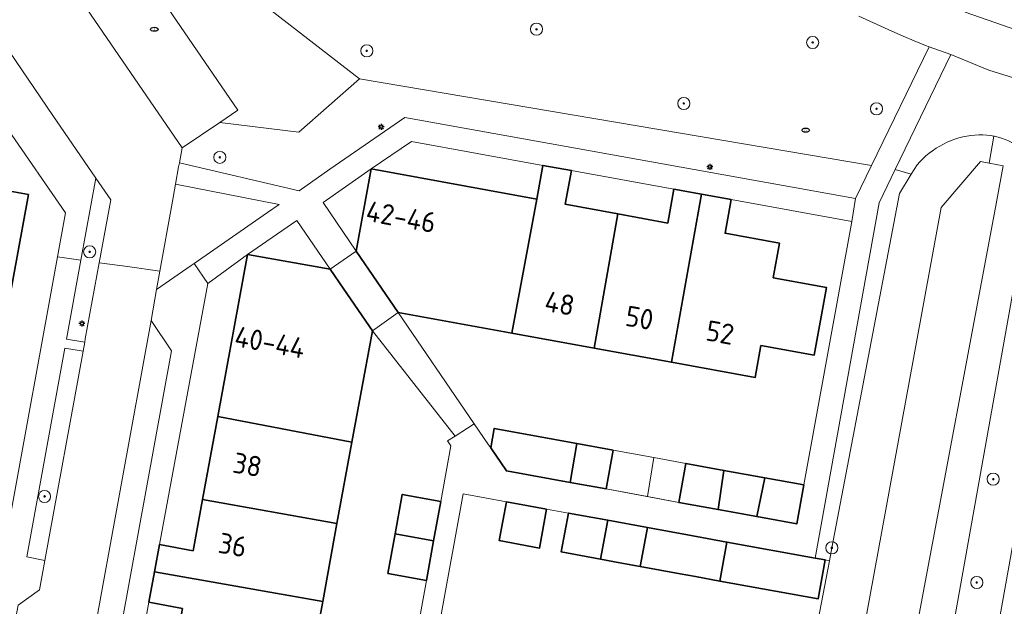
# Model space of a CAD drawing. Header units: metres. Extents: x 152610 to 160096, y 456114 to 462495.
# Tile 465 of 656: x 158167 to 158232, y 460046 to 460084. Entities that reach past the tile are written whole.
import ezdxf
from ezdxf.enums import TextEntityAlignment as Align

# ---------------------------------------------------------------- set-up
doc = ezdxf.new("R2010")
doc.units = ezdxf.units.M
doc.header["$LTSCALE"] = 0.5
doc.layers.get('0').update_dxf_attribs({"linetype": 'CONTINUOUS'})
for name, color, linetype, lineweight in [('B-PV-GR-BEPLANTING_CULTUUR_BOSPLANTSOEN-GV', 251, 'CONTINUOUS', 18), ('B-PV-GR-BEPLANTING_CULTUUR_HEESTERS-GV', 251, 'CONTINUOUS', 18), ('B-PV-GR-BOOM-S', 251, 'CONTINUOUS', 25), ('B-PV-GR-HAAG-GV', 251, 'CONTINUOUS', 13), ('B-PV-IE-MEUBILAIR-S', 251, 'CONTINUOUS', 25), ('B-PV-IE-TERREINAFSCHEIDING_KUNSTMATIG_HEKWERK-G', 251, 'IE-TERREINAFSCHEIDING_KUNSTMATIG-SO', 18), ('B-PV-OG-BEBOUWING-GV', 6, 'CONTINUOUS', 35), ('B-PV-OG-BEBOUWING-T18', 1, 'CONTINUOUS', 18), ('B-PV-OG-BEBOUWING_OVERBOUWING-GV', 251, 'CONTINUOUS', 18), ('B-PV-OG-TERREIN_BEGROEID-GV', 251, 'CONTINUOUS', 18), ('B-PV-OG-TERREIN_OEVER-GV', 251, 'CONTINUOUS', 18), ('B-PV-OG-WATER_SLOOT-GV', 251, 'CONTINUOUS', 18), ('B-PV-VH-GESLOTENVERHARDING_ASFALT-GV', 251, 'CONTINUOUS', 18), ('B-PV-VH-ONVERHARD_ZAND-GV', 251, 'CONTINUOUS', 18), ('B-PV-VH-OPENVERHARDING_BETONSTRAATSTEEN-GV', 251, 'CONTINUOUS', 18), ('B-PV-VH-OPENVERHARDING_TEGEL-GV', 251, 'CONTINUOUS', 18)]:
    doc.layers.add(name, color=color, linetype=linetype, lineweight=lineweight)
doc.styles.add('NLCS-ISO', font='NLCS-ISO.ttf')
doc.styles.add('NLCS-ISO-M750-T18', font='NLCS-ISO.ttf', dxfattribs={"height": 1.35})
doc.linetypes.add('IE-TERREINAFSCHEIDING_KUNSTMATIG-SO', pattern='A,4,[82,NLCS.SHX,S=0.75,R=90,X=0,Y=0],4,-2', length=10)

# ---------------------------------------------------------------- blocks, each defined once
blk = doc.blocks.new('SIE-MEUBILAIR_PAAL_LICHTMAST-SO')
for points in [[(-0.62, 0), (-1, 0)], [(-0.71, 0.71), (-0.44, 0.44)], [(0, 1), (0, 0.62)], [(0.44, 0.44), (0.71, 0.71)], [(1, 0), (0.62, 0)], [(-0.71, -0.71), (-0.44, -0.44)], [(0, -0.62), (0, -1)], [(0.44, -0.44), (0.71, -0.71)]]:
    blk.add_lwpolyline(points)
blk.add_circle((0, 0), 0.5)
blk = doc.blocks.new('SIE-MEUBILAIR_PUT_RIOOLPUT-SO')
blk.add_ellipse((0, 0), major_axis=(1.25, 0), ratio=0.54)
at = {"style": 'NLCS-ISO'}
blk.add_text('ri', height=0.75, dxfattribs=at).set_placement((-0.04, 0.07), align=Align.MIDDLE_CENTER)
blk = doc.blocks.new('SGR-BOOM_GBKN-SO')
at = {"linetype": 'ByBlock', "lineweight": 18}
h = blk.add_hatch(color=0, dxfattribs=at)
h.dxf.hatch_style = 1
edge = h.paths.add_edge_path()
edge.add_arc((0, 0), 0.25, 0, 360)
at = {"color": 0, "linetype": 'ByBlock', "lineweight": 18}
for radius in [2, 0.25]:
    blk.add_circle((0, 0), radius, dxfattribs=at)
at = {"color": 0, "linetype": 'ByBlock', "lineweight": 18, "style": 'NLCS-ISO'}
blk.add_attdef('SOORT', (2.5, 0), '', height=1.5, dxfattribs=at)

msp = doc.modelspace()

# ---------------------------------------------------------------- linework, layer by layer
at = {"layer": 'B-PV-GR-BEPLANTING_CULTUUR_BOSPLANTSOEN-GV', "flags": 128}
msp.add_lwpolyline([(158189.73, 460080.31), (158177.166, 460090.036), (158174.66, 460088.53), (158181.71, 460078.23), (158180.521, 460077.431), (158185.719, 460076.793)], close=True, dxfattribs=at)
at = {"layer": 'B-PV-GR-BEPLANTING_CULTUUR_HEESTERS-GV', "flags": 128}
msp.add_lwpolyline([(158187.79, 460067.75), (158185.58, 460070.96), (158182.34, 460068.72)], close=True, dxfattribs=at)
at = {"layer": 'B-PV-GR-HAAG-GV', "flags": 128}
for points in [[(158223.473, 460074.58), (158189.73, 460080.31), (158185.719, 460076.793), (158180.521, 460077.431), (158178.02, 460075.75), (158177.845, 460074.777), (158185.736, 460072.929), (158187.767, 460074.338), (158192.7, 460077.76), (158222.42, 460072.42)], [(158173.32, 460072.32), (158172.34, 460073.76), (158171.356, 460068.349), (158170.41, 460063.15), (158171.61, 460062.94), (158171.64, 460063.16), (158172.561, 460068.182)], [(158184.419, 460072.015), (158177.591, 460073.364), (158177.365, 460072.109), (158176.559, 460067.629), (158176.34, 460066.41), (158178.617, 460067.99), (158178.829, 460068.137), (158183.654, 460071.484)], [(158171.504, 460062.351), (158170.3, 460062.55), (158167.79, 460048.79), (158168.984, 460048.566)]]:
    msp.add_lwpolyline(points, close=True, dxfattribs=at)
at = {"layer": 'B-PV-IE-TERREINAFSCHEIDING_KUNSTMATIG_HEKWERK-G', "flags": 128}
msp.add_lwpolyline([(158218.19, 460049), (158219.754, 460048.718), (158223.98, 460072.14)], dxfattribs=at)
at = {"layer": 'B-PV-OG-BEBOUWING-GV', "flags": 128}
for points in [[(158161.43, 460082.03), (158153.93, 460083.404), (158152.246, 460074.121), (158156.94, 460073.26), (158158.12, 460071.58), (158157.263, 460066.975), (158166.528, 460065.241), (158167.89, 460072.67), (158165.94, 460073.04), (158164.32, 460075.37), (158166.575, 460076.912), (158164.95, 460079.28), (158164.789, 460079.168), (158162.7, 460077.72), (158161.992, 460078.744), (158161.08, 460080.06)], [(158201.409, 460072.377), (158190.5, 460074.37), (158189.51, 460068.94), (158192.28, 460064.9), (158199.772, 460063.537)], [(158206.76, 460071.399), (158203.283, 460072.034), (158203.69, 460074.259), (158201.815, 460074.6), (158201.409, 460072.377), (158199.772, 460063.537), (158205.182, 460062.553)], [(158212.267, 460072.697), (158210.44, 460073.03), (158210.04, 460070.8), (158206.76, 460071.399), (158205.182, 460062.553), (158210.287, 460061.625)], [(158214.23, 460072.34), (158212.267, 460072.697), (158210.287, 460061.625), (158215.81, 460060.62), (158216.19, 460062.72), (158219.7, 460062.1), (158220.51, 460066.56), (158217, 460067.19), (158217.42, 460069.47), (158213.82, 460070.12)], [(158187.79, 460067.75), (158182.34, 460068.72), (158180.379, 460058.056), (158189.224, 460056.365), (158190.57, 460063.7), (158188.689, 460066.44)], [(158189.224, 460056.365), (158180.379, 460058.056), (158179.372, 460052.583), (158188.238, 460050.991)], [(158204.061, 460056.264), (158198.608, 460057.258), (158198.372, 460055.982), (158199.41, 460054.46), (158203.604, 460053.703)], [(158206.44, 460055.83), (158204.061, 460056.264), (158203.604, 460053.703), (158205.98, 460053.27)], [(158213.752, 460054.493), (158211.24, 460054.95), (158210.77, 460052.39), (158213.365, 460051.916)], [(158216.439, 460054.006), (158213.752, 460054.493), (158213.365, 460051.916), (158215.913, 460051.451)], [(158219.01, 460053.54), (158216.439, 460054.006), (158215.913, 460051.451), (158218.55, 460050.97)], [(158195.08, 460052.44), (158192.54, 460052.91), (158192.065, 460050.304), (158194.607, 460049.847)], [(158188.238, 460050.991), (158179.372, 460052.583), (158178.75, 460049.2), (158176.54, 460049.61), (158176.208, 460047.811), (158187.296, 460045.859)], [(158202.06, 460051.94), (158199.41, 460052.42), (158198.93, 460049.87), (158201.59, 460049.38)], [(158206.087, 460051.206), (158203.49, 460051.68), (158203.02, 460049.12), (158205.62, 460048.645)], [(158208.7, 460050.73), (158206.087, 460051.206), (158205.62, 460048.645), (158206.889, 460048.412), (158208.22, 460048.17)], [(158211.35, 460050.25), (158208.7, 460050.73), (158208.22, 460048.17), (158210.87, 460047.68), (158211.882, 460047.495), (158213.48, 460047.205), (158213.946, 460049.773)], [(158194.607, 460049.847), (158192.065, 460050.304), (158191.59, 460047.7), (158194.13, 460047.23)], [(158213.946, 460049.773), (158213.48, 460047.205), (158219.968, 460046.031), (158220.43, 460048.596), (158219.754, 460048.718)], [(158187.296, 460045.859), (158176.208, 460047.811), (158175.84, 460045.82), (158178.05, 460045.39), (158177.36, 460041.76), (158177.853, 460041.674), (158177.518, 460039.749), (158185.422, 460038.312), (158185.767, 460040.296), (158186.26, 460040.21)]]:
    msp.add_lwpolyline(points, close=True, dxfattribs=at)
at = {"layer": 'B-PV-OG-BEBOUWING_OVERBOUWING-GV', "flags": 128}
for points in [[(158192.28, 460064.9), (158189.51, 460068.94), (158187.79, 460067.75), (158188.689, 460066.44), (158190.57, 460063.7)], [(158208.717, 460052.767), (158209.126, 460055.338), (158206.44, 460055.83), (158205.98, 460053.27)], [(158211.24, 460054.95), (158209.126, 460055.338), (158208.717, 460052.767), (158210.77, 460052.39)]]:
    msp.add_lwpolyline(points, close=True, dxfattribs=at)
at = {"layer": 'B-PV-OG-TERREIN_BEGROEID-GV', "flags": 128}
for points in [[(158177.166, 460090.036), (158189.73, 460080.31), (158223.473, 460074.58), (158227.29, 460082.41), (158227.039, 460082.51), (158226.297, 460082.813), (158225.558, 460083.124), (158224.823, 460083.441), (158224.09, 460083.766), (158223.361, 460084.098), (158222.635, 460084.438)], [(158234.39, 460079.89), (158231.207, 460080.884), (158228.7, 460081.9), (158225.034, 460074.32), (158226.097, 460074.009), (158226.486, 460074.64), (158226.67, 460074.843), (158226.865, 460075.038), (158227.069, 460075.225), (158227.283, 460075.402), (158227.505, 460075.568), (158227.736, 460075.724), (158227.973, 460075.869), (158228.217, 460076.002), (158228.466, 460076.122), (158228.72, 460076.231), (158228.978, 460076.326), (158229.238, 460076.408), (158229.501, 460076.477), (158229.766, 460076.532), (158230.03, 460076.573), (158230.294, 460076.6), (158230.557, 460076.613), (158230.818, 460076.612), (158231.075, 460076.597), (158231.329, 460076.567), (158231.546, 460076.53), (158231.578, 460076.524), (158231.821, 460076.467), (158232.058, 460076.396), (158232.287, 460076.311)], [(158234.252, 460074.353), (158220.969, 460000.016)], [(158223.926, 460000), (158237.136, 460073.931)]]:
    msp.add_lwpolyline(points, dxfattribs=at)
for points in [[(158237.19, 460084.43), (158230.716, 460087.241), (158229.66, 460084.696), (158232.621, 460083.657), (158235.617, 460082.721), (158239.378, 460081.789), (158240.2, 460083.172)], [(158226.097, 460074.009), (158225.034, 460074.32), (158223.98, 460072.14), (158219.754, 460048.718), (158220.43, 460048.596), (158220.698, 460048.541), (158220.86, 460049.39), (158225.32, 460072.75)]]:
    msp.add_lwpolyline(points, close=True, dxfattribs=at)
at = {"layer": 'B-PV-OG-TERREIN_OEVER-GV', "flags": 128}
for points in [[(158218.476, 460019.423), (158228.07, 460071.82), (158230.67, 460074.85), (158231.24, 460074.743), (158231.546, 460076.53), (158231.329, 460076.567), (158231.075, 460076.597), (158230.818, 460076.612), (158230.557, 460076.613), (158230.294, 460076.6), (158230.03, 460076.573), (158229.766, 460076.532), (158229.501, 460076.477), (158229.238, 460076.408), (158228.978, 460076.326), (158228.72, 460076.231), (158228.466, 460076.122), (158228.217, 460076.002), (158227.973, 460075.869), (158227.736, 460075.724), (158227.505, 460075.568), (158227.283, 460075.402), (158227.069, 460075.225), (158226.865, 460075.038), (158226.67, 460074.843), (158226.486, 460074.64), (158226.097, 460074.009), (158225.32, 460072.75), (158220.86, 460049.39), (158220.698, 460048.541), (158216.895, 460028.632)], [(158220.969, 460000.016), (158234.252, 460074.353), (158234.236, 460074.393), (158234.143, 460074.605), (158234.036, 460074.81), (158233.915, 460075.007), (158233.78, 460075.195), (158233.633, 460075.373), (158233.473, 460075.541), (158233.302, 460075.699), (158233.119, 460075.846), (158232.925, 460075.981), (158232.722, 460076.104), (158232.509, 460076.214), (158232.287, 460076.311), (158232.058, 460076.396), (158231.821, 460076.467), (158231.578, 460076.524), (158231.546, 460076.53), (158231.24, 460074.743), (158232.16, 460074.57), (158231.582, 460071.46), (158226.564, 460044.677)]]:
    msp.add_lwpolyline(points, dxfattribs=at)
at = {"layer": 'B-PV-OG-WATER_SLOOT-GV', "flags": 128}
msp.add_lwpolyline([(158226.564, 460044.677), (158231.582, 460071.46), (158232.16, 460074.57), (158231.24, 460074.743), (158230.67, 460074.85), (158228.07, 460071.82), (158218.476, 460019.423)], dxfattribs=at)
at = {"layer": 'B-PV-VH-GESLOTENVERHARDING_ASFALT-GV', "flags": 128}
for points in [[(158222.635, 460084.438), (158223.361, 460084.098), (158224.09, 460083.766), (158224.823, 460083.441), (158225.558, 460083.124), (158226.297, 460082.813), (158227.039, 460082.51), (158227.29, 460082.41), (158228.7, 460081.9), (158231.207, 460080.884), (158234.39, 460079.89)], [(158232.621, 460083.657), (158229.66, 460084.696)]]:
    msp.add_lwpolyline(points, dxfattribs=at)
at = {"layer": 'B-PV-VH-ONVERHARD_ZAND-GV', "flags": 128}
for points in [[(158223.473, 460074.58), (158189.73, 460080.31), (158185.719, 460076.793), (158180.521, 460077.431), (158178.02, 460075.75), (158177.845, 460074.777), (158185.736, 460072.929), (158187.767, 460074.338), (158192.7, 460077.76), (158222.42, 460072.42)], [(158173.32, 460072.32), (158172.34, 460073.76), (158171.356, 460068.349), (158170.41, 460063.15), (158171.61, 460062.94), (158171.64, 460063.16), (158172.561, 460068.182)], [(158184.419, 460072.015), (158177.591, 460073.364), (158177.365, 460072.109), (158176.559, 460067.629), (158176.34, 460066.41), (158178.617, 460067.99), (158178.829, 460068.137), (158183.654, 460071.484)], [(158171.504, 460062.351), (158170.3, 460062.55), (158167.79, 460048.79), (158168.984, 460048.566)]]:
    msp.add_lwpolyline(points, close=True, dxfattribs=at)
at = {"layer": 'B-PV-VH-OPENVERHARDING_BETONSTRAATSTEEN-GV', "flags": 128}
for points in [[(158166.25, 460082.67), (158169.51, 460077.89), (158172.34, 460073.76), (158173.32, 460072.32), (158172.561, 460068.182), (158174.415, 460067.926), (158176.559, 460067.629), (158177.365, 460072.109), (158177.591, 460073.364), (158177.796, 460074.507), (158177.845, 460074.777), (158178.02, 460075.75), (158170.97, 460086.06), (158170.29, 460087.02), (158169.54, 460087.14), (158168.05, 460087.416), (158158.57, 460089.16)], [(158164.219, 460000.309), (158168.447, 460023.359), (158167.43, 460024.84), (158167.93, 460027.66), (158171.39, 460030.27), (158172.92, 460030.03), (158173.94, 460035.5), (158172.41, 460035.75), (158170.07, 460038.81), (158170.62, 460041.9), (158172.067, 460042.924), (158175.98, 460064.37), (158176.34, 460066.41), (158176.559, 460067.629), (158174.415, 460067.926), (158172.561, 460068.182), (158171.64, 460063.16), (158171.61, 460062.94), (158171.504, 460062.351), (158168.984, 460048.566), (158168.63, 460046.62), (158167.21, 460045.61)]]:
    msp.add_lwpolyline(points, dxfattribs=at)
for points in [[(158181.71, 460078.23), (158174.66, 460088.53), (158170.97, 460086.06), (158178.02, 460075.75), (158180.521, 460077.431)], [(158177.33, 460062.37), (158175.98, 460064.37), (158172.067, 460042.924), (158174.04, 460044.32)]]:
    msp.add_lwpolyline(points, close=True, dxfattribs=at)
at = {"layer": 'B-PV-VH-OPENVERHARDING_TEGEL-GV', "flags": 128}
for points in [[(158166.575, 460076.912), (158170.333, 460071.46), (158169.808, 460068.563), (158171.356, 460068.349), (158172.34, 460073.76), (158169.51, 460077.89), (158166.25, 460082.67)], [(158194.96, 460044.14), (158196.56, 460052.94), (158199.41, 460052.42), (158202.06, 460051.94), (158203.49, 460051.68), (158206.087, 460051.206), (158208.7, 460050.73), (158211.35, 460050.25), (158213.946, 460049.773), (158219.754, 460048.718), (158223.98, 460072.14), (158225.034, 460074.32), (158228.7, 460081.9), (158227.29, 460082.41), (158223.473, 460074.58), (158222.42, 460072.42), (158222.18, 460070.89), (158219.01, 460053.54), (158218.55, 460050.97), (158215.913, 460051.451), (158213.365, 460051.916), (158210.77, 460052.39), (158205.98, 460053.27), (158203.604, 460053.703), (158199.41, 460054.46), (158198.372, 460055.982), (158198.237, 460056.181), (158197.29, 460057.57), (158196.021, 460056.755), (158195.53, 460056.44), (158195.75, 460056.12), (158195.08, 460052.44), (158194.607, 460049.847), (158194.13, 460047.23), (158193.23, 460042.27)], [(158237.136, 460073.931), (158223.926, 460000)]]:
    msp.add_lwpolyline(points, dxfattribs=at)
for points in [[(158177.845, 460074.777), (158177.796, 460074.507), (158177.591, 460073.364), (158184.419, 460072.015), (158183.654, 460071.484), (158178.829, 460068.137), (158179.72, 460066.81), (158182.34, 460068.72), (158185.58, 460070.96), (158187.79, 460067.75), (158189.51, 460068.94), (158187.32, 460072.16), (158190.5, 460074.37), (158193.14, 460076.18), (158201.815, 460074.6), (158203.69, 460074.259), (158210.44, 460073.03), (158212.267, 460072.697), (158214.23, 460072.34), (158222.18, 460070.89), (158222.42, 460072.42), (158192.7, 460077.76), (158187.767, 460074.338), (158185.736, 460072.929)], [(158162.24, 460041.15), (158163.09, 460039.94), (158166.63, 460042.34), (158167.14, 460045.16), (158167.21, 460045.61), (158168.63, 460046.62), (158168.984, 460048.566), (158167.79, 460048.79), (158170.3, 460062.55), (158171.504, 460062.351), (158171.61, 460062.94), (158170.41, 460063.15), (158171.356, 460068.349), (158169.808, 460068.563), (158166.59, 460050.81), (158165.64, 460045.58), (158165.221, 460043.228)], [(158196.021, 460056.755), (158197.29, 460057.57), (158192.28, 460064.9), (158189.51, 460068.94), (158187.79, 460067.75), (158188.689, 460066.44), (158190.57, 460063.7)], [(158179.72, 460066.81), (158178.829, 460068.137), (158178.617, 460067.99), (158176.34, 460066.41), (158175.98, 460064.37), (158177.33, 460062.37), (158174.04, 460044.32), (158172.067, 460042.924), (158170.62, 460041.9), (158170.07, 460038.81), (158172.41, 460035.75), (158173.94, 460035.5), (158174.82, 460040.24), (158175.84, 460045.82), (158176.208, 460047.811), (158176.54, 460049.61)]]:
    msp.add_lwpolyline(points, close=True, dxfattribs=at)

# ---------------------------------------------------------------- block references
at = {"layer": 'B-PV-GR-BOOM-S', "xscale": 0.2, "yscale": 0.2, "zscale": 0.2}
for p in [(158201.39, 460083.57), (158219.6, 460082.7), (158190.2, 460082.15), (158211.1, 460078.68), (158223.81, 460078.33), (158180.51, 460075.13), (158171.93, 460068.9), (158231.502, 460053.919), (158168.96, 460052.78), (158220.86, 460049.39), (158230.419, 460047.109)]:
    msp.add_blockref('SGR-BOOM_GBKN-SO', p, dxfattribs=at)
at = {"layer": 'B-PV-IE-MEUBILAIR-S', "xscale": 0.2, "yscale": 0.2, "zscale": 0.2}
for name, p in [('SIE-MEUBILAIR_PUT_RIOOLPUT-SO', (158176.19, 460083.569)), ('SIE-MEUBILAIR_PAAL_LICHTMAST-SO', (158191.145, 460077.135)), ('SIE-MEUBILAIR_PUT_RIOOLPUT-SO', (158219.137, 460076.917)), ('SIE-MEUBILAIR_PAAL_LICHTMAST-SO', (158212.825, 460074.499)), ('SIE-MEUBILAIR_PAAL_LICHTMAST-SO', (158171.423, 460064.177))]:
    msp.add_blockref(name, p, dxfattribs=at)

# ---------------------------------------------------------------- texts
at = {"layer": 'B-PV-OG-BEBOUWING-T18', "style": 'NLCS-ISO-M750-T18'}
for s, rotation, p in [('42-46', 349.7, (158192.464, 460071.207)), ('48', 349.7, (158202.924, 460065.505)), ('50', 349.7, (158208.182, 460064.549)), ('40-44', 349.6, (158183.818, 460062.936)), ('52', 349.7, (158213.496, 460063.582)), ('38', 349.6, (158182.334, 460054.867)), ('36', 349.6, (158181.362, 460049.583))]:
    msp.add_text(s, height=1.35, rotation=rotation, dxfattribs=at).set_placement(p, align=Align.MIDDLE)

doc.saveas('drawing.dxf')
